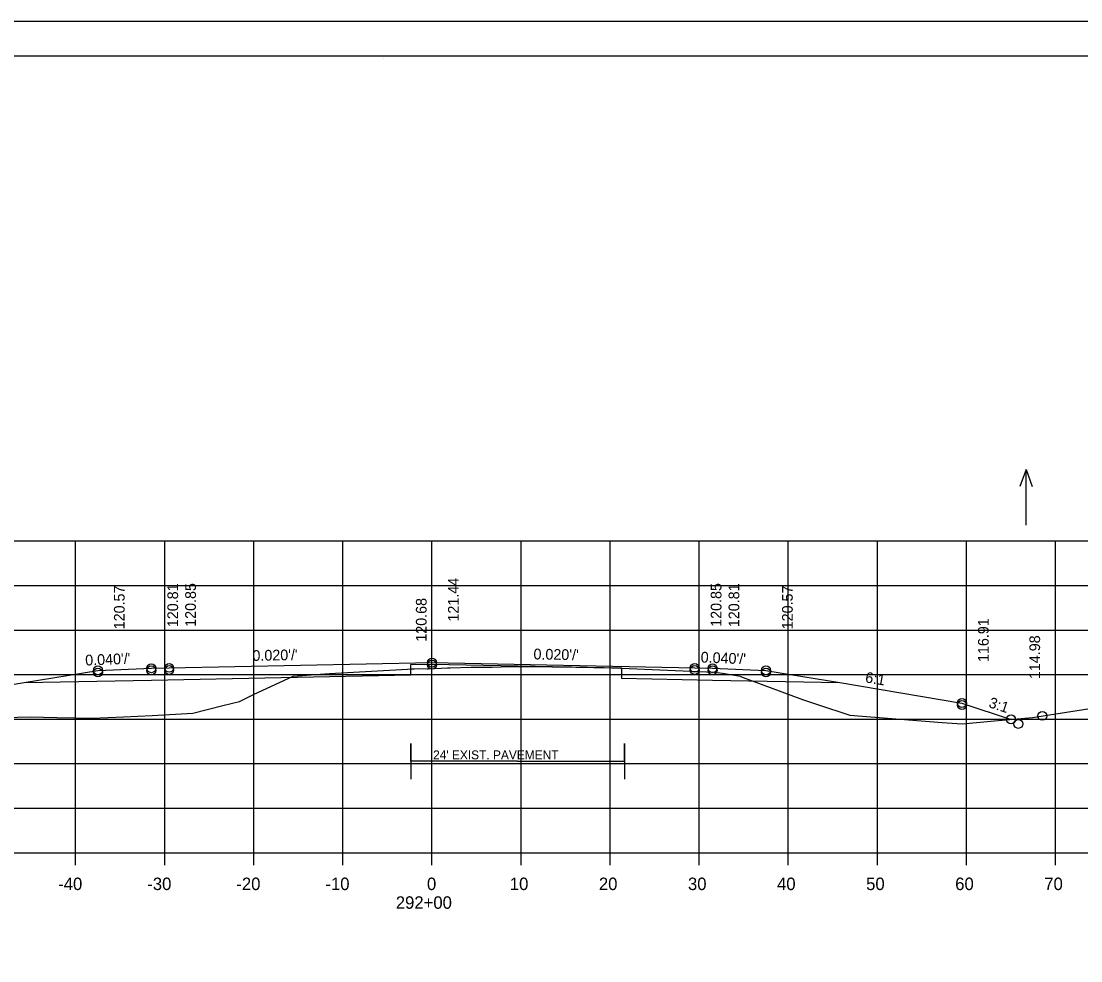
# Model space of a CAD drawing. Extents: x 1175611 to 1176402, y -433344 to -416213.
# Drawn here: x 1175734.9 to 1175853.8, y -417662 to -417556.5 of the extents above; entities that cross this region are included whole.
import ezdxf

# ---------------------------------------------------------------- set-up
doc = ezdxf.new("R2010")
doc.units = 0
for name, color, linetype in [('R_Alt Surface', 7, 'Continuous'), ('R_Axis', 7, 'Continuous'), ('R_Axis Annot', 7, 'Continuous'), ('R_Border', 7, 'Continuous'), ('R_Exist Surface', 7, 'Continuous'), ('R_Fin Surface', 7, 'Continuous'), ('R_Grid', 7, 'Continuous'), ('R_No Plot', 7, 'Continuous'), ('R_Water Annot', 7, 'Continuous'), ('R_Xsect Elev', 7, 'Continuous'), ('R_Xsect Slope', 7, 'Continuous')]:
    doc.layers.add(name, color=color, linetype=linetype)

msp = doc.modelspace()

# ---------------------------------------------------------------- linework, layer by layer
at = {"layer": 'R_Alt Surface'}
for q in [(1175778.59, -417639.62), (1175802.59, -417639.62)]:
    msp.add_line((1175790.59, -417639.62), q, dxfattribs=at)
for points in [[(1175735.2, -417630.79), (1175749.47, -417630.51), (1175778.59, -417629.93), (1175778.59, -417628.76), (1175780.97, -417628.71), (1175802.23, -417629.14), (1175802.23, -417630.3), (1175812.47, -417630.51), (1175826.75, -417630.79)], [(1175778.59, -417639.62), (1175778.59, -417637.62), (1175778.59, -417641.62)], [(1175802.59, -417639.62), (1175802.59, -417637.62), (1175802.59, -417641.62)]]:
    msp.add_lwpolyline(points, dxfattribs=at)
at = {"layer": 'R_Axis'}
for p, q in [((1175640.97, -417649.88), (1175920.97, -417649.88)), ((1175740.97, -417651.28), (1175740.97, -417649.88)), ((1175750.97, -417651.28), (1175750.97, -417649.88)), ((1175760.97, -417651.28), (1175760.97, -417649.88)), ((1175770.97, -417651.28), (1175770.97, -417649.88)), ((1175780.97, -417651.28), (1175780.97, -417649.88)), ((1175790.97, -417651.28), (1175790.97, -417649.88)), ((1175800.97, -417651.28), (1175800.97, -417649.88)), ((1175810.97, -417651.28), (1175810.97, -417649.88)), ((1175820.97, -417651.28), (1175820.97, -417649.88)), ((1175830.97, -417651.28), (1175830.97, -417649.88)), ((1175840.97, -417651.28), (1175840.97, -417649.88)), ((1175850.97, -417651.28), (1175850.97, -417649.88))]:
    msp.add_line(p, q, dxfattribs=at)
at = {"layer": 'R_Border'}
for p, q in [((1175622.97, -417560.42), (1175939.15, -417560.42)), ((1175775.49, -417560.68), (1175775.49, -417560.68)), ((1175775.49, -417560.68), (1175775.49, -417560.68))]:
    msp.add_line(p, q, dxfattribs=at)
at = {"layer": 'R_Exist Surface'}
msp.add_lwpolyline([(1175730.16, -417634.76), (1175735.88, -417634.64), (1175738.86, -417634.7), (1175742.83, -417634.79), (1175744.57, -417634.72), (1175746.36, -417634.63), (1175749.55, -417634.47), (1175754.12, -417634.23), (1175757.49, -417633.36), (1175759.36, -417632.89), (1175760.95, -417632.12), (1175765.4, -417630.06), (1175766.88, -417629.96), (1175769.45, -417629.75), (1175778.21, -417629.27), (1175778.59, -417629.24), (1175778.88, -417629.23), (1175778.96, -417629.23), (1175779.51, -417629.2), (1175780.42, -417629.24), (1175780.53, -417629.24), (1175782.72, -417629.14), (1175783.02, -417629.13), (1175785.39, -417629.07), (1175785.72, -417629.07), (1175787.73, -417629.05), (1175789.74, -417628.98), (1175789.95, -417628.97), (1175790.77, -417628.97), (1175790.81, -417628.97), (1175792.18, -417628.97), (1175792.31, -417628.97), (1175792.49, -417628.97), (1175794.49, -417629.02), (1175794.69, -417629.02), (1175796.69, -417629.03), (1175797.11, -417629.04), (1175801.11, -417629.12), (1175802.12, -417629.15), (1175802.23, -417629.16), (1175808.27, -417629.41), (1175812.69, -417629.61), (1175813.59, -417629.73), (1175815.59, -417630.08), (1175815.6, -417630.08), (1175815.62, -417630.09), (1175822.56, -417632.67), (1175824.26, -417633.24), (1175827.87, -417634.45), (1175838.24, -417635.25), (1175840.49, -417635.43), (1175844.14, -417635.09), (1175848.4, -417634.69), (1175864.15, -417632.25)], dxfattribs=at)
at = {"layer": 'R_Fin Surface'}
msp.add_lwpolyline([(1175717.72, -417634.33), (1175721.47, -417633.08), (1175735.2, -417630.79), (1175743.47, -417629.41), (1175749.47, -417629.17), (1175751.47, -417629.13), (1175780.97, -417628.54), (1175810.47, -417629.13), (1175812.47, -417629.17), (1175818.47, -417629.41), (1175826.75, -417630.79), (1175840.47, -417633.08), (1175845.98, -417634.92)], dxfattribs=at)
at = {"layer": 'R_Grid'}
for p, q in [((1175640.97, -417614.88), (1175920.97, -417614.88)), ((1175740.97, -417649.88), (1175740.97, -417614.88)), ((1175750.97, -417649.88), (1175750.97, -417614.88)), ((1175760.97, -417649.88), (1175760.97, -417614.88)), ((1175770.97, -417649.88), (1175770.97, -417614.88)), ((1175780.97, -417649.88), (1175780.97, -417614.88)), ((1175790.97, -417649.88), (1175790.97, -417614.88)), ((1175800.97, -417649.88), (1175800.97, -417614.88)), ((1175810.97, -417649.88), (1175810.97, -417614.88)), ((1175820.97, -417649.88), (1175820.97, -417614.88)), ((1175830.97, -417649.88), (1175830.97, -417614.88)), ((1175840.97, -417649.88), (1175840.97, -417614.88)), ((1175850.97, -417649.88), (1175850.97, -417614.88)), ((1175640.97, -417619.88), (1175920.97, -417619.88)), ((1175640.97, -417624.88), (1175920.97, -417624.88)), ((1175640.97, -417629.88), (1175920.97, -417629.88)), ((1175640.97, -417634.88), (1175920.97, -417634.88)), ((1175640.97, -417639.88), (1175920.97, -417639.88)), ((1175640.97, -417644.88), (1175920.97, -417644.88)), ((1175640.97, -417649.88), (1175920.97, -417649.88))]:
    msp.add_line(p, q, dxfattribs=at)
at = {"layer": 'R_No Plot'}
msp.add_line((1175610.57, -417556.52), (1175943.91, -417556.52), dxfattribs=at)
msp.add_lwpolyline([(1175610.57, -417556.52), (1175943.91, -417556.52), (1175943.91, -417769.86), (1175610.57, -417769.86)], close=True, dxfattribs=at)
for centre in [(1175780.97, -417628.54), (1175780.97, -417628.78), (1175743.47, -417629.41), (1175743.47, -417629.65), (1175749.47, -417629.17), (1175749.47, -417629.41), (1175751.47, -417629.13), (1175751.47, -417629.37), (1175810.47, -417629.13), (1175810.47, -417629.37), (1175812.47, -417629.17), (1175812.47, -417629.41), (1175818.47, -417629.41), (1175818.47, -417629.65), (1175840.47, -417633.08), (1175840.47, -417633.31), (1175849.49, -417634.52), (1175845.98, -417634.92), (1175845.98, -417634.92), (1175846.79, -417635.42)]:
    msp.add_circle(centre, 0.5, dxfattribs=at)
at = {"layer": 'R_Water Annot'}
for p, q in [((1175847.66, -417606.84), (1175846.96, -417608.76)), ((1175847.66, -417613.12), (1175847.66, -417606.84)), ((1175847.66, -417606.84), (1175848.36, -417608.76))]:
    msp.add_line(p, q, dxfattribs=at)

# ---------------------------------------------------------------- texts
at = {"layer": 'R_Alt Surface'}
msp.add_text("24' EXIST. PAVEMENT", height=1, dxfattribs=at).set_placement((1175781.1, -417639.4))
at = {"layer": 'R_Axis Annot'}
for s, p in [('-40', (1175739.01, -417654.08)), ('-30', (1175749.01, -417654.08)), ('-20', (1175759.01, -417654.08)), ('-10', (1175769.01, -417654.08)), ('0', (1175780.41, -417654.08)), ('10', (1175789.71, -417654.08)), ('20', (1175799.71, -417654.08)), ('30', (1175809.71, -417654.08)), ('40', (1175819.71, -417654.08)), ('50', (1175829.71, -417654.08)), ('60', (1175839.71, -417654.08)), ('70', (1175849.71, -417654.08)), ('292+00', (1175776.91, -417656.18))]:
    msp.add_text(s, height=1.4, dxfattribs=at).set_placement(p)
at = {"layer": 'R_Xsect Elev'}
for s, p in [('120.81', (1175752.47, -417624.56)), ('120.85', (1175754.47, -417624.52)), ('121.44', (1175783.97, -417623.93)), ('120.85', (1175813.47, -417624.52)), ('120.81', (1175815.47, -417624.56)), ('120.57', (1175746.47, -417624.8)), ('120.57', (1175821.47, -417624.8)), ('120.68', (1175780.37, -417626.19)), ('116.91', (1175843.47, -417628.47)), ('114.98', (1175849.24, -417630.39))]:
    msp.add_text(s, height=1.2, rotation=90, dxfattribs=at).set_placement(p)
at = {"layer": 'R_Xsect Slope'}
for s, rotation, p in [("0.020'/'", 1.1458, (1175760.83, -417628.35)), ("0.020'/'", 358.8542, (1175792.36, -417628.17)), ("0.040'/'", 2.2906, (1175742.07, -417628.87)), ("0.040'/'", 357.7094, (1175811.12, -417628.52)), ('6:1', 350.5377, (1175829.55, -417630.75)), ('3:1', 341.5651, (1175843.38, -417633.52))]:
    msp.add_text(s, height=1.2, rotation=rotation, dxfattribs=at).set_placement(p)

doc.saveas('drawing.dxf')
